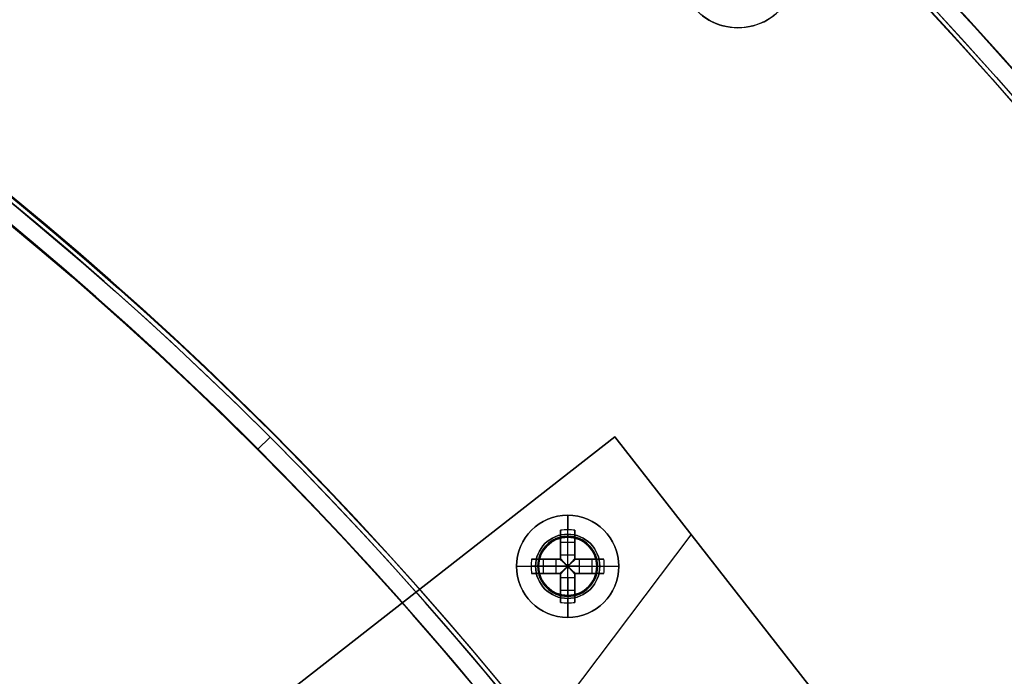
# Model space of a CAD drawing. Header units: millimetres. Extents: x -83 to 676, y -83 to 676.
# Tile 617 of 656: x 451 to 518, y 451 to 496. Entities that reach past the tile are written whole.
import ezdxf

# ---------------------------------------------------------------- set-up
doc = ezdxf.new("R2010")
doc.units = ezdxf.units.MM
doc.header["$MEASUREMENT"] = 0
doc.layers.add('IGES level 0', color=7, linetype='Continuous', true_color=0xff7878)

msp = doc.modelspace()

# ---------------------------------------------------------------- linework, layer by layer
at = {"layer": 'IGES level 0', "color": 254, "true_color": 0xcad1ee}
for p, q in [((498.758, 495.929), (498.758, 495.929, -1.2)), ((453.141, 437.917, 47), (491.36, 467.776, 47)), ((491.36, 467.776, 48), (453.141, 437.917, 48)), ((491.36, 467.776, 47), (491.36, 467.776, 48)), ((509.83, 444.136, 48), (491.36, 467.776, 48)), ((491.36, 467.776, 48), (491.36, 467.776, 47)), ((491.36, 467.776, 47), (509.83, 444.136, 47)), ((509.83, 444.136, 47.5), (491.36, 467.776, 47.5)), ((488.652, 460.843, 47), (488.652, 460.843, 45.8)), ((489.338, 460.508, 48), (489.338, 460.508, 47)), ((489.338, 460.508, 47), (489.338, 460.508, 48)), ((486.537, 460.115, 48), (486.537, 460.115, 47)), ((486.202, 459.429, 45.8), (486.202, 459.429, 47)), ((486.202, 459.429, 47), (486.202, 459.429, 45.8)), ((490.066, 458.393, 47), (490.066, 458.393, 45.8)), ((490.066, 458.393, 45.8), (490.066, 458.393, 47)), ((489.731, 457.708, 48), (489.731, 457.708, 47)), ((486.93, 457.314, 47), (486.93, 457.314, 48)), ((486.93, 457.314, 48), (486.93, 457.314, 47)), ((487.616, 456.979, 47), (487.616, 456.979, 45.8)), ((500.595, 455.956, 47), (500.595, 455.956, 48)), ((471.66, 452.385, 47), (471.66, 452.385, 48))]:
    msp.add_line(p, q, dxfattribs=at)
at = {"layer": 'IGES level 0', "color": 70, "true_color": 0x66ff00}
for p, q in [((491.36, 467.776, 48), (453.141, 437.917, 48)), ((491.36, 467.776, 47), (453.141, 437.917, 47)), ((509.83, 444.136, 48), (491.36, 467.776, 48)), ((509.83, 444.136, 47), (491.36, 467.776, 47)), ((466.377, 420.976, 48), (496.594, 461.077, 48)), ((466.377, 420.976, 47), (496.594, 461.077, 47))]:
    msp.add_line(p, q, dxfattribs=at)
at = {"layer": 'IGES level 0', "color": 31, "true_color": 0xffba87}
for p, q in [((466.913, 466.913), (467.761, 467.761)), ((466.913, 466.913, 47), (467.761, 467.761, 47)), ((467.761, 467.761, 47), (467.761, 467.761)), ((466.913, 466.913, 47), (466.913, 466.913))]:
    msp.add_line(p, q, dxfattribs=at)
at = {"layer": 'IGES level 0', "color": 1, "true_color": 0xff0808}
for p, q in [((488.134, 461.111, 48), (488.134, 462.411, 48)), ((487.634, 459.697, 48.463), (487.634, 461.386, 50.13)), ((487.634, 461.386, 50.13), (487.634, 459.697, 48.463)), ((487.634, 459.411, 49.699), (487.634, 460.949, 49.699)), ((488.134, 459.697, 48.463), (488.134, 461.411, 50.155)), ((488.634, 461.386, 50.13), (488.634, 459.697, 48.463)), ((488.634, 459.697, 48.463), (488.634, 461.386, 50.13)), ((488.634, 460.949, 49.699), (488.634, 459.411, 49.699)), ((487.634, 460.567, 49.322), (488.634, 460.567, 49.322)), ((487.634, 460.398, 49.155), (487.634, 460.398, 50.83)), ((488.134, 460.911, 47.8), (488.134, 460.911, 40)), ((488.134, 456.911, 40), (488.134, 460.911, 40)), ((488.134, 460.911, 40), (488.134, 460.911, 47.8)), ((488.634, 460.398, 49.155), (488.634, 460.398, 50.83)), ((487.634, 459.697, 48.463), (488.634, 459.697, 48.463)), ((487.634, 459.697, 48.463), (488.634, 459.697, 48.463)), ((484.634, 458.911, 48), (485.934, 458.911, 48)), ((487.348, 458.911, 48.463), (485.634, 458.911, 50.155)), ((485.66, 459.411, 50.13), (487.348, 459.411, 48.463)), ((487.348, 459.411, 48.463), (485.66, 459.411, 50.13)), ((486.096, 459.411, 49.699), (487.634, 459.411, 49.699)), ((486.134, 458.911, 47.8), (486.134, 458.911, 40)), ((486.134, 458.911, 40), (490.134, 458.911, 40)), ((486.478, 458.411, 49.322), (486.478, 459.411, 49.322)), ((486.647, 459.411, 49.155), (486.647, 459.411, 50.83)), ((487.348, 458.411, 48.463), (487.348, 459.411, 48.463)), ((487.348, 458.411, 48.463), (487.348, 459.411, 48.463)), ((487.634, 459.411, 51.128), (487.634, 459.411, 48.27)), ((487.634, 459.411, 48.27), (487.634, 459.411, 51.128)), ((488.232, 459.009, 48.18), (488.036, 459.009, 48.18)), ((488.036, 459.009, 48.18), (488.036, 458.814, 48.18)), ((488.036, 459.009, 48.18), (488.036, 458.814, 48.18)), ((488.232, 459.009, 48.18), (488.036, 459.009, 48.18)), ((488.036, 458.911, 48.18), (488.232, 458.911, 48.18)), ((488.134, 459.009, 48.18), (488.134, 458.814, 48.18)), ((488.232, 458.814, 48.18), (488.232, 459.009, 48.18)), ((488.232, 458.814, 48.18), (488.232, 459.009, 48.18)), ((488.634, 459.411, 51.128), (488.634, 459.411, 48.27)), ((488.634, 459.411, 49.699), (490.172, 459.411, 49.699)), ((488.634, 459.411, 48.27), (488.634, 459.411, 51.128)), ((488.92, 459.411, 48.463), (490.609, 459.411, 50.13)), ((488.92, 459.411, 48.463), (488.92, 458.411, 48.463)), ((490.609, 459.411, 50.13), (488.92, 459.411, 48.463)), ((488.92, 459.411, 48.463), (488.92, 458.411, 48.463)), ((488.92, 458.911, 48.463), (490.634, 458.911, 50.155)), ((489.621, 459.411, 49.155), (489.621, 459.411, 50.83)), ((489.79, 459.411, 49.322), (489.79, 458.411, 49.322)), ((490.134, 458.911, 47.8), (490.134, 458.911, 40)), ((490.334, 458.911, 48), (491.634, 458.911, 48)), ((487.348, 458.411, 48.463), (485.66, 458.411, 50.13)), ((485.66, 458.411, 50.13), (487.348, 458.411, 48.463)), ((487.634, 458.411, 49.699), (486.096, 458.411, 49.699)), ((486.647, 458.411, 49.155), (486.647, 458.411, 50.83)), ((487.634, 458.411, 51.128), (487.634, 458.411, 48.27)), ((487.634, 458.411, 48.27), (487.634, 458.411, 51.128)), ((487.634, 456.873, 49.699), (487.634, 458.411, 49.699)), ((488.036, 458.814, 48.18), (488.232, 458.814, 48.18)), ((488.036, 458.814, 48.18), (488.232, 458.814, 48.18)), ((488.634, 458.411, 51.128), (488.634, 458.411, 48.27)), ((488.634, 458.411, 49.699), (488.634, 456.873, 49.699)), ((488.634, 458.411, 48.27), (488.634, 458.411, 51.128)), ((490.172, 458.411, 49.699), (488.634, 458.411, 49.699)), ((490.609, 458.411, 50.13), (488.92, 458.411, 48.463)), ((488.92, 458.411, 48.463), (490.609, 458.411, 50.13)), ((489.621, 458.411, 49.155), (489.621, 458.411, 50.83)), ((487.634, 456.437, 50.13), (487.634, 458.125, 48.463)), ((488.634, 458.125, 48.463), (487.634, 458.125, 48.463)), ((487.634, 458.125, 48.463), (487.634, 456.437, 50.13)), ((488.634, 458.125, 48.463), (487.634, 458.125, 48.463)), ((488.134, 458.125, 48.463), (488.134, 456.411, 50.155)), ((488.634, 458.125, 48.463), (488.634, 456.437, 50.13)), ((488.634, 456.437, 50.13), (488.634, 458.125, 48.463)), ((487.634, 457.424, 49.155), (487.634, 457.424, 50.83)), ((488.634, 457.255, 49.322), (487.634, 457.255, 49.322)), ((488.134, 456.911, 40), (488.134, 456.911, 47.8)), ((488.134, 456.911, 47.8), (488.134, 456.911, 40)), ((488.634, 457.424, 49.155), (488.634, 457.424, 50.83)), ((488.134, 455.411, 48), (488.134, 456.711, 48))]:
    msp.add_line(p, q, dxfattribs=at)
at = {"layer": 'IGES level 0', "color": 153, "true_color": 0x5393cf}
for centre, radius in [((296.5, 296.5), 296.5), ((296.5, 296.5, -1.2), 296.5), ((296.5, 296.5), 241), ((296.5, 296.5, -1.2), 241), ((499.793, 499.793), 4), ((499.793, 499.793, -1.2), 4)]:
    msp.add_circle(centre, radius, dxfattribs=at)
at = {"layer": 'IGES level 0'}
for centre, radius in [((296.5, 296.5, 47), 296.5), ((296.5, 296.5), 296.5), ((296.5, 296.5, 47), 295.3), ((296.5, 296.5), 295.3)]:
    msp.add_circle(centre, radius, dxfattribs=at)
at = {"layer": 'IGES level 0', "color": 124, "true_color": 0x1aa180}
for centre, radius in [((296.5, 296.5, 47), 295), ((296.5, 296.5, 45.8), 295), ((296.5, 296.5, 47), 242.5), ((296.5, 296.5, 45.8), 242.5), ((488.134, 458.911, 47), 2), ((488.134, 458.911, 45.8), 2)]:
    msp.add_circle(centre, radius, dxfattribs=at)
at = {"layer": 'IGES level 0', "color": 31, "true_color": 0xffba87}
for centre, radius in [((296.5, 296.5), 242.2), ((296.5, 296.5, 47), 242.2), ((296.5, 296.5), 241), ((296.5, 296.5, 47), 241)]:
    msp.add_circle(centre, radius, dxfattribs=at)
at = {"layer": 'IGES level 0', "color": 1, "true_color": 0xff0808}
for centre, radius in [((488.134, 458.911, 48), 3.5), ((488.134, 458.911, 48), 2.2), ((488.134, 458.911, 40), 2)]:
    msp.add_circle(centre, radius, dxfattribs=at)
at = {"layer": 'IGES level 0', "color": 70, "true_color": 0x66ff00}
for centre in [(488.134, 458.911, 48), (488.134, 458.911, 47)]:
    msp.add_circle(centre, 2, dxfattribs=at)
at = {"layer": 'IGES level 0'}
for centre, radius, start, end in [((296.5, 296.5), 296.5, 45, 225), ((296.5, 296.5, 47), 296.5, 45, 225), ((296.5, 296.5, 23.5), 296.5, 45, 225), ((296.5, 296.5, 47), 295.3, 45, 225), ((296.5, 296.5), 295.3, 45, 225), ((296.5, 296.5, 23.5), 295.3, 45, 225), ((296.5, 296.5), 296.5, 225, 45), ((296.5, 296.5, 47), 296.5, 225, 45), ((296.5, 296.5, 23.5), 296.5, 225, 45), ((296.5, 296.5, 47), 295.3, 225, 45), ((296.5, 296.5), 295.3, 225, 45), ((296.5, 296.5, 23.5), 295.3, 225, 45)]:
    msp.add_arc(centre, radius, start, end, dxfattribs=at)
at = {"layer": 'IGES level 0', "color": 153, "true_color": 0x5393cf}
for centre, radius in [((296.5, 296.5, -1.2), 296.5), ((296.5, 296.5), 296.5), ((296.5, 296.5, -0.6), 296.5), ((296.5, 296.5, -1.2), 241), ((296.5, 296.5), 241), ((296.5, 296.5, -0.6), 241)]:
    msp.add_arc(centre, radius, 345, 165, dxfattribs=at)
at = {"layer": 'IGES level 0', "color": 124, "true_color": 0x1aa180}
for centre, radius in [((296.5, 296.5, 45.8), 295), ((296.5, 296.5, 47), 295), ((296.5, 296.5, 46.4), 295), ((296.5, 296.5, 45.8), 242.5), ((296.5, 296.5, 47), 242.5), ((296.5, 296.5, 46.4), 242.5)]:
    msp.add_arc(centre, radius, 345, 165, dxfattribs=at)
at = {"layer": 'IGES level 0', "color": 31, "true_color": 0xffba87}
for centre, radius, start, end in [((296.5, 296.5), 242.2, 315, 135), ((296.5, 296.5, 47), 242.2, 315, 135), ((296.5, 296.5, 23.5), 242.2, 315, 135), ((296.5, 296.5, 47), 241, 315, 135), ((296.5, 296.5), 241, 315, 135), ((296.5, 296.5, 23.5), 241, 315, 135), ((296.5, 296.5), 242.2, 135, 315), ((296.5, 296.5, 47), 242.2, 135, 315), ((296.5, 296.5, 23.5), 242.2, 135, 315), ((296.5, 296.5, 47), 241, 135, 315), ((296.5, 296.5), 241, 135, 315), ((296.5, 296.5, 23.5), 241, 135, 315)]:
    msp.add_arc(centre, radius, start, end, dxfattribs=at)
at = {"layer": 'IGES level 0', "color": 254, "true_color": 0xcad1ee}
for centre, radius, start, end in [((499.793, 499.793), 4, 165, 345), ((499.793, 499.793, -1.2), 4, 165, 345), ((499.793, 499.793, -0.6), 4, 165, 345), ((488.134, 458.911, 48), 2, 53, 233), ((488.134, 458.911, 47), 2, 53, 233), ((488.134, 458.911, 47.5), 2, 53, 233), ((488.134, 458.911, 47), 2, 345, 165), ((488.134, 458.911, 45.8), 2, 345, 165), ((488.134, 458.911, 46.4), 2, 345, 165), ((488.134, 458.911, 48), 2, 233, 53), ((488.134, 458.911, 47), 2, 233, 53), ((488.134, 458.911, 47.5), 2, 233, 53), ((488.134, 458.911, 47), 2, 165, 345), ((488.134, 458.911, 45.8), 2, 165, 345), ((488.134, 458.911, 46.4), 2, 165, 345)]:
    msp.add_arc(centre, radius, start, end, dxfattribs=at)
at = {"layer": 'IGES level 0', "color": 6, "true_color": 0xff00ff, "extrusion": (0.788011, 0.615661, -7.55105e-15)}
msp.add_arc((51.102, -43.5, 625.189), 90, 180, 360, dxfattribs=at)
at = {"layer": 'IGES level 0', "color": 6, "true_color": 0xff00ff, "extrusion": (0.788011, 0.615661, 7.15806e-15)}
msp.add_arc((51.102, 31.5, 625.189), 90, 0, 180, dxfattribs=at)
at = {"layer": 'IGES level 0', "color": 6, "true_color": 0xff00ff, "extrusion": (0.788011, 0.615661, 1.5439e-15)}
msp.add_arc((51.102, 31.5, 625.189), 90, 0, 180, dxfattribs=at)
at = {"layer": 'IGES level 0', "color": 6, "true_color": 0xff00ff, "extrusion": (0.788011, 0.615661, -1.57197e-15)}
msp.add_arc((51.102, -43.5, 625.189), 90, 180, 0, dxfattribs=at)
at = {"layer": 'IGES level 0', "color": 6, "true_color": 0xff00ff, "extrusion": (0.788011, 0.615661, 1.03862e-15)}
msp.add_arc((51.102, 31.5, 624.589), 90, 0, 180, dxfattribs=at)
msp.add_arc((51.102, 31.5, 624.589), 90, 0, 180, dxfattribs=at)
at = {"layer": 'IGES level 0', "color": 6, "true_color": 0xff00ff, "extrusion": (0.788011, 0.615661, -1.03862e-15)}
msp.add_arc((51.102, -43.5, 624.589), 90, 180, 0, dxfattribs=at)
msp.add_arc((51.102, -43.5, 624.589), 90, 180, 0, dxfattribs=at)
at = {"layer": 'IGES level 0', "color": 6, "true_color": 0xff00ff, "extrusion": (0.788011, 0.615661, 0)}
for centre, start, end in [((51.102, -43.5, 624.889), 180, 0), ((51.102, 31.5, 624.889), 0, 180)]:
    msp.add_arc(centre, 90, start, end, dxfattribs=at)
at = {"layer": 'IGES level 0', "color": 1, "true_color": 0xff0808}
for centre, radius, start, end in [((488.134, 458.911, 48), 3.5, 0, 180), ((488.134, 458.911, 48), 2.2, 90, 270), ((488.134, 458.911, 47.941), 2.059, 90, 270), ((488.134, 458.911, 48), 2.2, 270, 90), ((488.134, 458.911, 47.941), 2.059, 270, 90), ((488.134, 458.911, 40), 2, 90, 270), ((488.134, 458.911, 47.8), 2, 90, 270), ((488.134, 458.911, 43.9), 2, 90, 270), ((488.134, 458.911, 47.8), 2, 90, 270), ((488.134, 458.911, 47.8), 2, 270, 90), ((488.134, 458.911, 40), 2, 270, 90), ((488.134, 458.911, 47.8), 2, 270, 90), ((488.134, 458.911, 43.9), 2, 270, 90), ((488.134, 458.911, 48), 3.5, 180, 0)]:
    msp.add_arc(centre, radius, start, end, dxfattribs=at)
at = {"layer": 'IGES level 0', "color": 1, "true_color": 0xff0808, "extrusion": (1, 0, 0)}
for centre, radius, start, end in [((458.911, 47.686, 488.134), 3.514, 5.12754, 44.64884), ((458.911, 47.686, 487.634), 3.478, 44.64884, 81.73521), ((461.111, 47.8, 488.134), 0.2, 90, 180), ((459.009, 49.16, 487.634), 0.98, 296.55957, 314.64884), ((459.009, 49.16, 488.134), 0.98, 270, 314.64884), ((458.814, 49.16, 487.634), 0.98, 225.35116, 243.44043), ((458.814, 49.16, 487.634), 0.98, 225.35116, 243.44043), ((458.814, 49.16, 488.134), 0.98, 225.35116, 270), ((458.911, 47.686, 488.634), 3.478, 98.26479, 135.35116), ((458.814, 49.16, 488.634), 0.98, 225.35116, 243.44043), ((456.711, 47.8, 488.134), 0.2, 360, 90), ((458.911, 47.686, 488.134), 3.514, 135.35116, 174.87246)]:
    msp.add_arc(centre, radius, start, end, dxfattribs=at)
at = {"layer": 'IGES level 0', "color": 1, "true_color": 0xff0808, "extrusion": (-9.0207e-15, -0.70276, 0.711427)}
msp.add_arc((488.134, 359.994, -288.579), 3.514, 81.81988, 98.18012, dxfattribs=at)
at = {"layer": 'IGES level 0', "color": 1, "true_color": 0xff0808, "extrusion": (1.24501e-14, -0.70276, 0.711427)}
msp.add_arc((488.134, 359.994, -288.579), 3.514, 81.81988, 98.18012, dxfattribs=at)
at = {"layer": 'IGES level 0', "color": 1, "true_color": 0xff0808, "extrusion": (1, -4.80517e-14, -1.52064e-13)}
msp.add_arc((458.911, 47.686, 487.634), 3.478, 44.64884, 81.73521, dxfattribs=at)
at = {"layer": 'IGES level 0', "color": 1, "true_color": 0xff0808, "extrusion": (1, -6.86161e-13, 6.86161e-13)}
msp.add_arc((461.111, 47.8, 488.134), 0.2, 90, 180, dxfattribs=at)
at = {"layer": 'IGES level 0', "color": 1, "true_color": 0xff0808, "extrusion": (1, -1.41968e-13, -2.80952e-13)}
msp.add_arc((458.911, 47.686, 488.634), 3.478, 44.64884, 81.73521, dxfattribs=at)
at = {"layer": 'IGES level 0', "color": 1, "true_color": 0xff0808, "extrusion": (1, 1.41968e-13, 2.80952e-13)}
msp.add_arc((458.911, 47.686, 488.634), 3.478, 44.64884, 81.73521, dxfattribs=at)
at = {"layer": 'IGES level 0', "color": 1, "true_color": 0xff0808, "extrusion": (1, -2.71587e-12, 3.7929e-12)}
for centre in [(459.009, 49.16, 487.634), (459.009, 49.16, 488.634)]:
    msp.add_arc(centre, 0.98, 296.55957, 314.64884, dxfattribs=at)
at = {"layer": 'IGES level 0', "color": 1, "true_color": 0xff0808, "extrusion": (1, 5.43174e-12, -7.5858e-12)}
msp.add_arc((459.009, 49.16, 488.634), 0.98, 296.55957, 314.64884, dxfattribs=at)
at = {"layer": 'IGES level 0', "color": 1, "true_color": 0xff0808, "extrusion": (2.49185e-13, 1, -1.15606e-13)}
msp.add_arc((-488.134, 47.686, 458.911), 3.514, 5.12754, 44.64884, dxfattribs=at)
at = {"layer": 'IGES level 0', "color": 1, "true_color": 0xff0808, "extrusion": (-2.49185e-13, 1, 1.15606e-13)}
msp.add_arc((-488.134, 47.686, 458.911), 3.514, 5.12754, 44.64884, dxfattribs=at)
at = {"layer": 'IGES level 0', "color": 1, "true_color": 0xff0808, "extrusion": (0.70276, 3.42943e-15, 0.711427)}
msp.add_arc((458.911, -313.76, 376.966), 3.514, 81.81988, 98.18012, dxfattribs=at)
at = {"layer": 'IGES level 0', "color": 1, "true_color": 0xff0808, "extrusion": (0.70276, 1.08438e-13, 0.711427)}
msp.add_arc((458.911, -313.76, 376.966), 3.514, 81.81988, 90, dxfattribs=at)
at = {"layer": 'IGES level 0', "color": 1, "true_color": 0xff0808, "extrusion": (0.70276, 4.20483e-13, 0.711427)}
msp.add_arc((458.911, -313.76, 376.966), 3.514, 90, 98.18012, dxfattribs=at)
at = {"layer": 'IGES level 0', "color": 1, "true_color": 0xff0808, "extrusion": (-2.83936e-13, 1, 5.61904e-13)}
msp.add_arc((-488.134, 47.686, 459.411), 3.478, 44.64884, 81.73521, dxfattribs=at)
at = {"layer": 'IGES level 0', "color": 1, "true_color": 0xff0808, "extrusion": (1.41968e-13, 1, -2.80952e-13)}
for centre in [(-488.134, 47.686, 459.411), (-488.134, 47.686, 458.411)]:
    msp.add_arc(centre, 3.478, 44.64884, 81.73521, dxfattribs=at)
at = {"layer": 'IGES level 0', "color": 1, "true_color": 0xff0808, "extrusion": (2.1883e-10, 1, 2.87549e-11)}
msp.add_arc((-485.934, 47.8, 458.911), 0.2, 90, 180, dxfattribs=at)
at = {"layer": 'IGES level 0', "color": 1, "true_color": 0xff0808, "extrusion": (2.71587e-12, 1, 3.7929e-12)}
for centre in [(-488.036, 49.16, 459.411), (-488.036, 49.16, 458.411)]:
    msp.add_arc(centre, 0.98, 296.55957, 314.64884, dxfattribs=at)
at = {"layer": 'IGES level 0', "color": 1, "true_color": 0xff0808, "extrusion": (-2.71587e-12, 1, -3.7929e-12)}
msp.add_arc((-488.036, 49.16, 459.411), 0.98, 296.55957, 314.64884, dxfattribs=at)
at = {"layer": 'IGES level 0', "color": 1, "true_color": 0xff0808, "extrusion": (0, 1, 0)}
for centre, radius, start, end in [((-488.036, 49.16, 458.911), 0.98, 270, 314.64884), ((-488.232, 49.16, 458.911), 0.98, 225.35116, 270), ((-488.134, 47.686, 459.411), 3.478, 98.26479, 135.35116), ((-488.134, 47.686, 458.911), 3.514, 135.35116, 174.87246), ((-488.036, 49.16, 458.411), 0.98, 296.55957, 314.64884), ((-488.134, 47.686, 458.411), 3.478, 98.26479, 135.35116), ((-488.134, 47.686, 458.411), 3.478, 98.26479, 135.35116), ((-488.232, 49.16, 458.411), 0.98, 225.35116, 243.44043)]:
    msp.add_arc(centre, radius, start, end, dxfattribs=at)
at = {"layer": 'IGES level 0', "color": 1, "true_color": 0xff0808, "extrusion": (0.689371, -0.689371, -0.222565)}
msp.add_arc((669.662, 51.573, 8.879), 0.08, 257.44027, 282.54752, dxfattribs=at)
at = {"layer": 'IGES level 0', "color": 1, "true_color": 0xff0808, "extrusion": (0.702705, -0.702705, -0.111406)}
msp.add_arc((669.662, 50.235, 14.822), 0.08, 263.7148, 276.35685, dxfattribs=at)
at = {"layer": 'IGES level 0', "color": 1, "true_color": 0xff0808, "extrusion": (0.702705, 0.702705, 0.111406)}
msp.add_arc((-20.664, -26.671, 671.206), 0.08, 263.64315, 276.2852, dxfattribs=at)
at = {"layer": 'IGES level 0', "color": 1, "true_color": 0xff0808, "extrusion": (0.689371, 0.689371, 0.222565)}
msp.add_arc((-20.664, -102.069, 664.132), 0.08, 257.45248, 282.55973, dxfattribs=at)
at = {"layer": 'IGES level 0', "color": 1, "true_color": 0xff0808, "extrusion": (1.41968e-13, 1, 2.80952e-13)}
msp.add_arc((-488.134, 47.686, 459.411), 3.478, 98.26479, 135.35116, dxfattribs=at)
at = {"layer": 'IGES level 0', "color": 1, "true_color": 0xff0808, "extrusion": (2.71587e-12, 1, -3.7929e-12)}
for centre in [(-488.232, 49.16, 459.411), (-488.232, 49.16, 459.411), (-488.232, 49.16, 458.411)]:
    msp.add_arc(centre, 0.98, 225.35116, 243.44043, dxfattribs=at)
at = {"layer": 'IGES level 0', "color": 1, "true_color": 0xff0808, "extrusion": (2.18833e-10, 1, -2.87547e-11)}
msp.add_arc((-490.334, 47.8, 458.911), 0.2, 360, 90, dxfattribs=at)
at = {"layer": 'IGES level 0', "color": 1, "true_color": 0xff0808, "extrusion": (-0.70276, -3.42943e-15, 0.711427)}
msp.add_arc((-458.911, 380.784, -309.116), 3.514, 81.81988, 98.18012, dxfattribs=at)
at = {"layer": 'IGES level 0', "color": 1, "true_color": 0xff0808, "extrusion": (-0.70276, -3.37614e-13, 0.711427)}
msp.add_arc((-458.911, 380.784, -309.116), 3.514, 90, 98.18012, dxfattribs=at)
at = {"layer": 'IGES level 0', "color": 1, "true_color": 0xff0808, "extrusion": (-0.70276, -2.78646e-14, 0.711427)}
msp.add_arc((-458.911, 380.784, -309.116), 3.514, 81.81988, 90, dxfattribs=at)
at = {"layer": 'IGES level 0', "color": 1, "true_color": 0xff0808, "extrusion": (-2.49185e-13, 1, -1.15606e-13)}
msp.add_arc((-488.134, 47.686, 458.911), 3.514, 135.35116, 174.87246, dxfattribs=at)
at = {"layer": 'IGES level 0', "color": 1, "true_color": 0xff0808, "extrusion": (-1.41968e-13, 1, 2.80952e-13)}
msp.add_arc((-488.134, 47.686, 458.411), 3.478, 44.64884, 81.73521, dxfattribs=at)
at = {"layer": 'IGES level 0', "color": 1, "true_color": 0xff0808, "extrusion": (1, -1.41968e-13, 2.80952e-13)}
msp.add_arc((458.911, 47.686, 487.634), 3.478, 98.26479, 135.35116, dxfattribs=at)
at = {"layer": 'IGES level 0', "color": 1, "true_color": 0xff0808, "extrusion": (1, 1.41968e-13, -2.80952e-13)}
msp.add_arc((458.911, 47.686, 487.634), 3.478, 98.26479, 135.35116, dxfattribs=at)
at = {"layer": 'IGES level 0', "color": 1, "true_color": 0xff0808, "extrusion": (0.689371, 0.689371, -0.222565)}
msp.add_arc((-20.664, 196.017, 641.599), 0.08, 257.44027, 282.54752, dxfattribs=at)
at = {"layer": 'IGES level 0', "color": 1, "true_color": 0xff0808, "extrusion": (0.702705, 0.702705, -0.111406)}
msp.add_arc((-20.664, 122.537, 659.781), 0.08, 263.7148, 276.35685, dxfattribs=at)
at = {"layer": 'IGES level 0', "color": 1, "true_color": 0xff0808, "extrusion": (0.702705, -0.702705, 0.111406)}
msp.add_arc((669.662, 45.631, 26.248), 0.08, 263.64315, 276.2852, dxfattribs=at)
at = {"layer": 'IGES level 0', "color": 1, "true_color": 0xff0808, "extrusion": (0.689371, -0.689371, 0.222565)}
msp.add_arc((669.662, 42.375, 31.412), 0.08, 257.45248, 282.55973, dxfattribs=at)
at = {"layer": 'IGES level 0', "color": 1, "true_color": 0xff0808, "extrusion": (1, 9.39164e-14, -1.28888e-13)}
msp.add_arc((458.911, 47.686, 488.634), 3.478, 98.26479, 135.35116, dxfattribs=at)
at = {"layer": 'IGES level 0', "color": 1, "true_color": 0xff0808, "extrusion": (1, -2.71587e-12, -3.7929e-12)}
msp.add_arc((458.814, 49.16, 488.634), 0.98, 225.35116, 243.44043, dxfattribs=at)
at = {"layer": 'IGES level 0', "color": 1, "true_color": 0xff0808, "extrusion": (1, -6.86161e-13, -6.86161e-13)}
msp.add_arc((456.711, 47.8, 488.134), 0.2, 360, 90, dxfattribs=at)
at = {"layer": 'IGES level 0', "color": 1, "true_color": 0xff0808, "extrusion": (-1.24501e-14, 0.70276, 0.711427)}
msp.add_arc((-488.134, -292.97, 356.429), 3.514, 81.81988, 98.18012, dxfattribs=at)
at = {"layer": 'IGES level 0', "color": 1, "true_color": 0xff0808, "extrusion": (4.89651e-14, 0.70276, 0.711427)}
msp.add_arc((-488.134, -292.97, 356.429), 3.514, 81.81988, 98.18012, dxfattribs=at)
at = {"layer": 'IGES level 0', "color": 1, "true_color": 0xff0808}
for points in [[(487.598, 459.411, 48.283), (487.61, 459.411, 48.277), (487.622, 459.411, 48.273), (487.634, 459.411, 48.27)], [(487.634, 459.411, 48.27), (487.634, 459.423, 48.273), (487.634, 459.435, 48.277), (487.634, 459.447, 48.283)], [(488.634, 459.447, 48.283), (488.634, 459.435, 48.277), (488.634, 459.423, 48.273), (488.634, 459.411, 48.27)], [(488.634, 459.411, 48.27), (488.646, 459.411, 48.273), (488.658, 459.411, 48.277), (488.67, 459.411, 48.283)], [(487.634, 458.411, 48.27), (487.622, 458.411, 48.273), (487.61, 458.411, 48.277), (487.598, 458.411, 48.283)], [(487.634, 458.375, 48.283), (487.634, 458.387, 48.277), (487.634, 458.399, 48.273), (487.634, 458.411, 48.27)], [(488.634, 458.411, 48.27), (488.634, 458.399, 48.273), (488.634, 458.387, 48.277), (488.634, 458.375, 48.283)], [(488.67, 458.411, 48.283), (488.658, 458.411, 48.277), (488.646, 458.411, 48.273), (488.634, 458.411, 48.27)]]:
    msp.add_open_spline(points, degree=3, dxfattribs=at)
for points, knots in [([(487.634, 459.411, 48.27), (487.627, 459.411, 48.272), (487.62, 459.411, 48.274), (487.608, 459.411, 48.279), (487.603, 459.411, 48.281), (487.598, 459.411, 48.283)], [0, 0, 0, 0, 0.00002195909, 0.00002195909, 0.0000380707, 0.0000380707, 0.0000380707, 0.0000380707]), ([(487.598, 459.411, 48.283), (487.643, 459.37, 48.261), (487.689, 459.328, 48.242), (487.784, 459.241, 48.212), (487.833, 459.195, 48.2), (487.934, 459.103, 48.184), (487.985, 459.056, 48.18), (488.036, 459.009, 48.18)], [0, 0, 0, 0, 0.320257, 0.320257, 0.655825, 0.655825, 1, 1, 1, 1]), ([(487.598, 459.411, 48.283), (487.614, 459.397, 48.275), (487.631, 459.381, 48.268), (487.665, 459.35, 48.253), (487.682, 459.334, 48.246), (487.717, 459.302, 48.233), (487.735, 459.285, 48.227), (487.769, 459.254, 48.217), (487.785, 459.24, 48.212), (487.819, 459.209, 48.204), (487.836, 459.192, 48.2), (487.873, 459.159, 48.193), (487.891, 459.142, 48.191), (487.93, 459.107, 48.186), (487.95, 459.089, 48.183), (487.99, 459.052, 48.181), (488.01, 459.033, 48.18), (488.033, 459.012, 48.18), (488.035, 459.011, 48.18), (488.036, 459.009, 48.18)], [0, 0, 0, 0, 0.129053, 0.129053, 0.256755, 0.256755, 0.38469, 0.38469, 0.5, 0.5, 0.626455, 0.626455, 0.749753, 0.749753, 0.874877, 0.874877, 0.989347, 0.989347, 1, 1, 1, 1]), ([(487.632, 459.411, 48.271), (487.668, 459.372, 48.253), (487.728, 459.307, 48.228), (487.789, 459.24, 48.211), (487.813, 459.214, 48.206)], [0.0440598, 0.0440598, 0.0440598, 0.0440598, 0.3202573, 0.497, 0.497, 0.497, 0.497]), ([(488.036, 459.009, 48.18), (488.018, 459.029, 48.18), (488, 459.048, 48.18), (487.966, 459.086, 48.183), (487.949, 459.104, 48.184), (487.916, 459.14, 48.189), (487.9, 459.157, 48.191), (487.869, 459.191, 48.197), (487.854, 459.208, 48.2), (487.831, 459.232, 48.206), (487.824, 459.24, 48.208), (487.802, 459.264, 48.214), (487.786, 459.281, 48.218), (487.756, 459.314, 48.229), (487.741, 459.331, 48.234), (487.711, 459.363, 48.246), (487.696, 459.38, 48.253), (487.667, 459.411, 48.266), (487.652, 459.427, 48.273), (487.637, 459.444, 48.282), (487.636, 459.445, 48.282), (487.634, 459.447, 48.283)], [0, 0, 0, 0, 0.101614, 0.101614, 0.209673, 0.209673, 0.321553, 0.321553, 0.439036, 0.439036, 0.5, 0.5, 0.625, 0.625, 0.744934, 0.744934, 0.864797, 0.864797, 0.986554, 0.986554, 1, 1, 1, 1]), ([(487.634, 459.447, 48.283), (487.634, 459.44, 48.28), (487.634, 459.433, 48.277), (487.634, 459.421, 48.273), (487.634, 459.416, 48.271), (487.634, 459.411, 48.27)], [0, 0, 0, 0, 0.00002297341, 0.00002297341, 0.0000380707, 0.0000380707, 0.0000380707, 0.0000380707]), ([(488.634, 459.447, 48.283), (488.619, 459.431, 48.275), (488.604, 459.414, 48.268), (488.573, 459.38, 48.253), (488.557, 459.363, 48.246), (488.525, 459.328, 48.233), (488.508, 459.31, 48.227), (488.477, 459.276, 48.217), (488.462, 459.26, 48.212), (488.432, 459.227, 48.204), (488.415, 459.209, 48.2), (488.382, 459.173, 48.193), (488.365, 459.154, 48.191), (488.33, 459.116, 48.186), (488.312, 459.096, 48.183), (488.275, 459.055, 48.181), (488.256, 459.035, 48.18), (488.235, 459.013, 48.18), (488.233, 459.011, 48.18), (488.232, 459.009, 48.18)], [0, 0, 0, 0, 0.1290525, 0.1290525, 0.2567545, 0.2567545, 0.3846897, 0.3846897, 0.5, 0.5, 0.6264552, 0.6264552, 0.7497533, 0.7497533, 0.8748767, 0.8748767, 0.9893473, 0.9893473, 1, 1, 1, 1]), ([(488.634, 459.447, 48.283), (488.593, 459.402, 48.261), (488.551, 459.356, 48.242), (488.463, 459.261, 48.212), (488.418, 459.212, 48.2), (488.326, 459.111, 48.184), (488.279, 459.06, 48.18), (488.232, 459.009, 48.18)], [0, 0, 0, 0, 0.320257, 0.320257, 0.655825, 0.655825, 1, 1, 1, 1]), ([(488.232, 459.009, 48.18), (488.252, 459.027, 48.18), (488.271, 459.045, 48.18), (488.309, 459.08, 48.183), (488.327, 459.096, 48.184), (488.363, 459.129, 48.189), (488.38, 459.145, 48.191), (488.414, 459.176, 48.197), (488.431, 459.191, 48.2), (488.455, 459.214, 48.206), (488.463, 459.221, 48.208), (488.487, 459.244, 48.214), (488.504, 459.259, 48.218), (488.537, 459.29, 48.229), (488.554, 459.305, 48.234), (488.586, 459.334, 48.246), (488.602, 459.349, 48.253), (488.634, 459.378, 48.266), (488.65, 459.393, 48.273), (488.667, 459.408, 48.282), (488.668, 459.41, 48.282), (488.67, 459.411, 48.283)], [0, 0, 0, 0, 0.101614, 0.101614, 0.209673, 0.209673, 0.321553, 0.321553, 0.439036, 0.439036, 0.5, 0.5, 0.625, 0.625, 0.744934, 0.744934, 0.864797, 0.864797, 0.986554, 0.986554, 1, 1, 1, 1]), ([(488.634, 459.413, 48.271), (488.595, 459.377, 48.253), (488.53, 459.317, 48.228), (488.463, 459.256, 48.211), (488.437, 459.232, 48.206)], [0.0440597, 0.0440597, 0.0440597, 0.0440597, 0.3202573, 0.497, 0.497, 0.497, 0.497]), ([(488.634, 459.411, 48.27), (488.634, 459.418, 48.272), (488.634, 459.425, 48.274), (488.634, 459.437, 48.279), (488.634, 459.442, 48.281), (488.634, 459.447, 48.283)], [0, 0, 0, 0, 0.00002195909, 0.00002195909, 0.0000380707, 0.0000380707, 0.0000380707, 0.0000380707]), ([(488.67, 459.411, 48.283), (488.663, 459.411, 48.28), (488.656, 459.411, 48.277), (488.644, 459.411, 48.273), (488.639, 459.411, 48.271), (488.634, 459.411, 48.27)], [0, 0, 0, 0, 0.00002297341, 0.00002297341, 0.0000380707, 0.0000380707, 0.0000380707, 0.0000380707]), ([(488.036, 458.814, 48.18), (488.016, 458.795, 48.18), (487.997, 458.777, 48.18), (487.959, 458.743, 48.183), (487.941, 458.726, 48.184), (487.905, 458.693, 48.189), (487.888, 458.677, 48.191), (487.854, 458.646, 48.197), (487.837, 458.631, 48.2), (487.813, 458.608, 48.206), (487.805, 458.601, 48.208), (487.781, 458.579, 48.214), (487.764, 458.563, 48.218), (487.731, 458.533, 48.229), (487.714, 458.518, 48.234), (487.682, 458.488, 48.246), (487.666, 458.473, 48.253), (487.634, 458.444, 48.266), (487.618, 458.429, 48.273), (487.602, 458.414, 48.282), (487.6, 458.413, 48.282), (487.598, 458.411, 48.283)], [0, 0, 0, 0, 0.101614, 0.101614, 0.209673, 0.209673, 0.321553, 0.321553, 0.439036, 0.439036, 0.5, 0.5, 0.625, 0.625, 0.744934, 0.744934, 0.864797, 0.864797, 0.986554, 0.986554, 1, 1, 1, 1]), ([(487.598, 458.411, 48.283), (487.605, 458.411, 48.28), (487.612, 458.411, 48.277), (487.624, 458.411, 48.273), (487.629, 458.411, 48.271), (487.634, 458.411, 48.27)], [0, 0, 0, 0, 0.00002297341, 0.00002297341, 0.0000380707, 0.0000380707, 0.0000380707, 0.0000380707]), ([(487.634, 458.375, 48.283), (487.649, 458.391, 48.275), (487.664, 458.408, 48.268), (487.695, 458.442, 48.253), (487.711, 458.459, 48.246), (487.743, 458.494, 48.233), (487.76, 458.512, 48.227), (487.791, 458.546, 48.217), (487.806, 458.562, 48.212), (487.836, 458.596, 48.204), (487.853, 458.614, 48.2), (487.886, 458.65, 48.193), (487.903, 458.668, 48.191), (487.938, 458.707, 48.186), (487.957, 458.727, 48.183), (487.994, 458.767, 48.181), (488.012, 458.787, 48.18), (488.033, 458.81, 48.18), (488.035, 458.812, 48.18), (488.036, 458.814, 48.18)], [0, 0, 0, 0, 0.1290525, 0.1290525, 0.2567545, 0.2567545, 0.3846897, 0.3846897, 0.5, 0.5, 0.6264552, 0.6264552, 0.7497533, 0.7497533, 0.8748767, 0.8748767, 0.9893473, 0.9893473, 1, 1, 1, 1]), ([(487.634, 458.375, 48.283), (487.675, 458.42, 48.261), (487.717, 458.466, 48.242), (487.805, 458.561, 48.212), (487.85, 458.611, 48.2), (487.942, 458.711, 48.184), (487.989, 458.762, 48.18), (488.036, 458.814, 48.18)], [0, 0, 0, 0, 0.320257, 0.320257, 0.655825, 0.655825, 1, 1, 1, 1]), ([(487.634, 458.409, 48.271), (487.673, 458.445, 48.253), (487.739, 458.505, 48.228), (487.805, 458.566, 48.211), (487.831, 458.59, 48.206)], [0.0440597, 0.0440597, 0.0440597, 0.0440597, 0.3202573, 0.497, 0.497, 0.497, 0.497]), ([(487.634, 458.411, 48.27), (487.634, 458.404, 48.272), (487.634, 458.397, 48.274), (487.634, 458.385, 48.279), (487.634, 458.38, 48.281), (487.634, 458.375, 48.283)], [0, 0, 0, 0, 0.00002195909, 0.00002195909, 0.0000380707, 0.0000380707, 0.0000380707, 0.0000380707]), ([(488.67, 458.411, 48.283), (488.654, 458.426, 48.275), (488.637, 458.441, 48.268), (488.603, 458.472, 48.253), (488.586, 458.488, 48.246), (488.551, 458.52, 48.233), (488.533, 458.537, 48.227), (488.499, 458.568, 48.217), (488.483, 458.583, 48.212), (488.45, 458.613, 48.204), (488.432, 458.63, 48.2), (488.395, 458.663, 48.193), (488.377, 458.68, 48.191), (488.339, 458.715, 48.186), (488.319, 458.734, 48.183), (488.278, 458.771, 48.181), (488.258, 458.789, 48.18), (488.236, 458.81, 48.18), (488.234, 458.812, 48.18), (488.232, 458.814, 48.18)], [0, 0, 0, 0, 0.1290525, 0.1290525, 0.2567545, 0.2567545, 0.3846897, 0.3846897, 0.5, 0.5, 0.6264552, 0.6264552, 0.7497533, 0.7497533, 0.8748767, 0.8748767, 0.9893473, 0.9893473, 1, 1, 1, 1]), ([(488.232, 458.814, 48.18), (488.25, 458.793, 48.18), (488.268, 458.774, 48.18), (488.303, 458.736, 48.183), (488.319, 458.718, 48.184), (488.352, 458.682, 48.189), (488.368, 458.665, 48.191), (488.399, 458.631, 48.197), (488.414, 458.614, 48.2), (488.437, 458.59, 48.206), (488.444, 458.582, 48.208), (488.467, 458.558, 48.214), (488.482, 458.541, 48.218), (488.513, 458.508, 48.229), (488.528, 458.491, 48.234), (488.557, 458.459, 48.246), (488.572, 458.443, 48.253), (488.601, 458.411, 48.266), (488.616, 458.395, 48.273), (488.631, 458.379, 48.282), (488.633, 458.377, 48.282), (488.634, 458.375, 48.283)], [0, 0, 0, 0, 0.101614, 0.101614, 0.209673, 0.209673, 0.321553, 0.321553, 0.439036, 0.439036, 0.5, 0.5, 0.625, 0.625, 0.744934, 0.744934, 0.864797, 0.864797, 0.986554, 0.986554, 1, 1, 1, 1]), ([(488.67, 458.411, 48.283), (488.625, 458.452, 48.261), (488.579, 458.494, 48.242), (488.484, 458.582, 48.212), (488.435, 458.627, 48.2), (488.334, 458.719, 48.184), (488.283, 458.766, 48.18), (488.232, 458.814, 48.18)], [0, 0, 0, 0, 0.320257, 0.320257, 0.655825, 0.655825, 1, 1, 1, 1]), ([(488.636, 458.411, 48.271), (488.6, 458.45, 48.253), (488.54, 458.516, 48.228), (488.479, 458.582, 48.211), (488.455, 458.608, 48.206)], [0.0440597, 0.0440597, 0.0440597, 0.0440597, 0.3202573, 0.497, 0.497, 0.497, 0.497]), ([(488.634, 458.375, 48.283), (488.634, 458.382, 48.28), (488.634, 458.389, 48.277), (488.634, 458.401, 48.273), (488.634, 458.406, 48.271), (488.634, 458.411, 48.27)], [0, 0, 0, 0, 0.00002297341, 0.00002297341, 0.0000380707, 0.0000380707, 0.0000380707, 0.0000380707]), ([(488.634, 458.411, 48.27), (488.641, 458.411, 48.272), (488.648, 458.411, 48.274), (488.66, 458.411, 48.279), (488.665, 458.411, 48.281), (488.67, 458.411, 48.283)], [0, 0, 0, 0, 0.00002195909, 0.00002195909, 0.0000380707, 0.0000380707, 0.0000380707, 0.0000380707])]:
    msp.add_open_spline(points, degree=3, knots=knots, dxfattribs=at)
for points, weights in [([(488.036, 459.009, 48.18), (487.824, 459.24, 48.18), (487.634, 459.447, 48.283)], [1, 0.972991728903, 1]), ([(488.232, 459.009, 48.18), (488.463, 459.221, 48.18), (488.67, 459.411, 48.283)], [1, 0.972991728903, 1]), ([(488.036, 458.814, 48.18), (487.805, 458.601, 48.18), (487.598, 458.411, 48.283)], [1, 0.972991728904, 1]), ([(488.232, 458.814, 48.18), (488.444, 458.582, 48.18), (488.634, 458.375, 48.283)], [1, 0.972991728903, 1])]:
    msp.add_rational_spline(points, weights, degree=2, dxfattribs=at)

doc.saveas('drawing.dxf')
